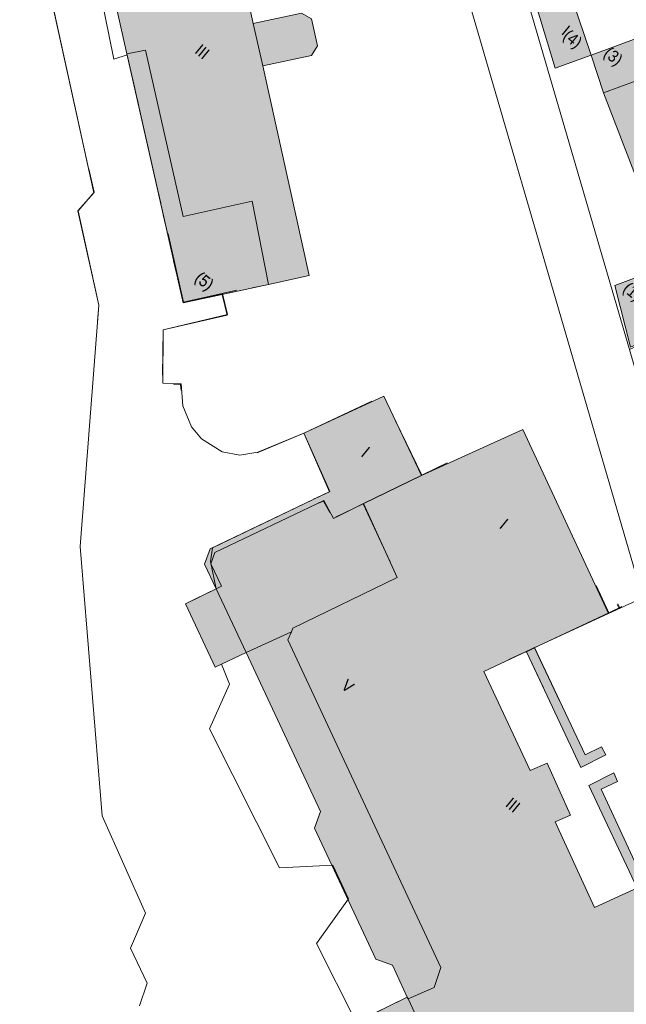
# Model space of a CAD drawing. Header units: metres. Extents: x -740 to 758, y -633 to 854.
# Tile 532 of 656: x 65 to 108, y -397 to -327. Entities that reach past the tile are written whole.
import ezdxf

# ---------------------------------------------------------------- set-up
doc = ezdxf.new("R2010")
doc.units = ezdxf.units.M
doc.header["$MEASUREMENT"] = 0
doc.linetypes.add('832_832', pattern=[1.664, 0.832, -0.832])
doc.layers.add('Grundkarte.LOVION', color=7, linetype='Continuous')
doc.layers.add('Grundkarte_Text.LOVION', color=7, linetype='Continuous')
doc.styles.add('ERSTELLTER_STIL_1', font='arial.ttf')

msp = doc.modelspace()

# ---------------------------------------------------------------- hatches: boundary and pattern name
at = {"layer": 'Grundkarte.LOVION', "linetype": 'Continuous', "lineweight": 18}
for color, points in [(9, [(78.806, -314.495), (74.083, -315.46), (69.738, -316.357), (70.062, -317.862), (72.769, -329.834), (76.735, -347.416), (82.755, -346.118), (85.649, -345.481), (82.368, -330.669), (85.815, -329.948), (86.22, -329.258), (85.797, -327.348), (85.107, -326.943), (81.693, -327.691)]), (254, [(101.701, -326.473), (103.015, -330.837), (105.554, -329.909), (104.185, -325.876), (102.509, -326.276)]), (9, [(105.554, -329.909), (106.435, -332.572), (112.2, -330.471), (111.176, -327.852)]), (9, [(106.435, -332.572), (110.757, -343.824), (116.516, -341.665), (113.463, -333.717), (112.992, -332.522), (112.2, -330.471)]), (9, [(80.529, -346.534), (75.644, -342.519), (76.769, -347.374)]), (254, [(108.342, -350.562), (113.988, -348.148), (113.018, -345.79), (112.395, -344.255), (107.236, -346.207)]), (9, [(85.953, -361.293), (99.741, -372.624), (106.781, -369.365), (100.722, -356.361), (93.564, -359.632), (90.916, -354.01), (85.261, -356.632), (87.084, -360.768)]), (9, [(108.211, -406.87), (115.739, -397.71), (114.35, -394.684), (115.088, -394.375), (111.919, -387.355), (105.807, -390.14), (103.028, -384.087), (104.106, -383.627), (102.446, -379.947), (101.256, -380.477), (97.97, -373.468), (106.816, -369.323), (105.919, -367.4), (95.377, -358.737), (93.599, -359.59), (91.746, -355.752), (90.074, -354.379), (85.269, -356.622), (87.092, -360.759), (78.651, -364.806), (78.253, -365.879), (79.075, -367.631), (76.904, -368.7), (78.995, -373.166), (81.199, -372.123), (86.437, -383.374), (86.018, -384.538), (90.353, -393.808), (91.517, -394.227), (92.566, -396.489), (88.956, -398.26), (83.398, -400.961), (82.155, -401.556), (70.81, -407.039), (70.533, -407.835), (73.138, -413.314), (74.366, -413.785), (74.928, -415.001), (75.945, -417.236), (76.583, -418.622), (76.734, -418.962), (76.878, -418.918), (77.819, -420.984), (78.343, -422.115), (79.532, -424.6), (81.218, -428.247), (81.71, -429.352), (82.835, -431.784), (83.202, -432.516), (83.689, -433.562), (85.271, -432.817), (85.865, -434.059), (92.521, -425.96), (90.511, -421.723), (91.499, -421.243), (88.949, -416.024), (91.896, -414.731), (92.476, -416.122), (93.012, -415.863), (94.143, -415.339), (94.71, -414.19), (95.9, -413.66), (96.235, -414.366), (97.817, -413.62), (98.215, -412.547), (99.706, -411.78), (100.176, -412.651), (102.717, -413.555), (107.392, -407.866), (107.192, -407.324)]), (254, [(102.183, -374.632), (103.34, -375.583), (101.551, -371.797), (100.989, -372.089)]), (254, [(106.294, -378.802), (105.137, -379.358), (101.559, -371.787), (100.997, -372.079), (104.84, -380.245), (106.586, -379.364)]), (254, [(107.154, -380.639), (105.407, -381.519), (108.807, -388.783), (109.37, -388.491), (106.262, -381.79), (107.419, -381.234)]), (9, [(115.046, -394.341), (112.628, -388.961), (91.233, -414.994), (91.854, -414.696), (92.466, -416.114), (93.002, -415.855), (94.101, -415.304), (94.668, -414.155), (95.89, -413.652), (96.225, -414.358), (97.807, -413.612), (98.173, -412.512), (99.696, -411.772), (100.134, -412.616), (105.302, -414.386), (109.506, -412.35), (107.49, -408.054), (107.182, -407.316), (110.15, -405.932), (110.394, -406.618), (118.162, -402.932), (114.34, -394.676)])]:
    msp.add_hatch(color=color, dxfattribs=at).paths.add_polyline_path(points)

# ---------------------------------------------------------------- linework, layer by layer
at = {"layer": 'Grundkarte.LOVION', "color": 253, "linetype": 'Continuous', "lineweight": 18}
for points in [[(38.775, -273.248), (88.922, -276.177), (134.961, -293.015), (138.058, -294.161), (134.542, -295.687), (133.353, -296.217), (125.426, -299.179), (118.041, -301.94), (117.016, -302.336), (116.017, -302.7), (114.593, -303.253), (109.004, -305.336), (103.356, -307.425), (96.402, -310.056), (92.667, -311.455), (69.42, -314.319), (68.893, -314.371), (65.711, -314.771), (65.558, -317.446), (70.418, -339.64), (69.303, -340.931), (70.781, -347.585), (70.688, -348.746)], [(70.688, -348.746), (70.781, -347.585), (69.303, -340.931), (70.418, -339.64), (66.888, -323.493), (63.503, -308.218)], [(70.688, -348.746), (70.781, -347.585), (69.303, -340.931), (70.418, -339.64), (65.558, -317.446), (65.711, -314.771), (68.893, -314.371), (69.42, -314.319), (92.667, -311.455), (96.402, -310.056), (108.268, -350.717), (110.462, -358.335), (113.581, -369.084), (115.31, -374.974), (118.288, -385.175), (119.313, -388.71)], [(119.313, -388.71), (118.288, -385.175), (115.31, -374.974), (113.581, -369.084), (110.462, -358.335), (108.268, -350.717), (96.402, -310.056)], [(69.029, -316.367), (71.829, -330.192), (72.775, -329.892), (75.433, -341.662), (76.735, -347.416), (79.484, -346.822), (79.835, -348.295), (75.326, -349.327), (75.283, -352.523)], [(73.651, -397.097), (74.204, -395.506), (73.016, -393.021), (74.075, -390.553), (71.008, -383.671), (69.472, -364.639), (70.789, -347.575), (69.311, -340.921), (70.452, -339.598), (70.084, -337.949)], [(70.084, -337.949), (70.452, -339.598), (69.311, -340.921), (70.789, -347.575), (69.472, -364.639), (71.008, -383.671), (74.075, -390.553), (73.016, -393.021), (74.204, -395.506), (73.651, -397.097)], [(73.651, -397.097), (74.204, -395.506), (73.016, -393.021), (74.075, -390.553), (71.008, -383.671), (69.472, -364.639), (70.789, -347.575), (69.311, -340.921), (70.452, -339.598), (70.084, -337.949)], [(75.676, -342.545), (76.769, -347.374), (79.519, -346.78), (79.87, -348.253), (75.334, -349.317), (75.29, -353.105), (76.595, -353.155), (76.718, -354.709), (77.335, -356.186), (78.039, -357.033), (79.488, -357.955), (80.752, -358.186), (82.003, -357.976), (85.269, -356.622), (87.092, -360.759), (78.821, -364.73), (78.678, -365.69), (79.075, -367.631), (77.551, -368.371), (76.904, -368.7), (78.995, -373.166), (79.447, -372.944), (80, -374.368), (78.594, -377.52), (83.545, -387.351), (87.309, -387.16), (88.428, -389.534), (86.164, -392.681), (88.956, -398.26)], [(76.055, -353.157), (76.561, -353.197), (76.601, -353.606)], [(81.968, -358.018), (85.261, -356.632), (87.084, -360.768), (85.953, -361.293)]]:
    msp.add_lwpolyline(points, dxfattribs=at)
at = {"layer": 'Grundkarte.LOVION', "color": 8, "linetype": 'Continuous', "lineweight": 18}
for points in [[(96.402, -310.056), (103.356, -307.425), (112.2, -330.471), (112.992, -332.522), (113.463, -333.717), (116.516, -341.665), (117.395, -344.002), (113.018, -345.79), (113.988, -348.148), (108.268, -350.717)], [(78.806, -314.495), (81.693, -327.691), (85.107, -326.943), (85.797, -327.348), (86.22, -329.258), (85.815, -329.948), (82.368, -330.669), (85.649, -345.481), (82.755, -346.118), (76.735, -347.416), (72.769, -329.834), (70.062, -317.862), (69.738, -316.357), (74.083, -315.46)], [(101.701, -326.473), (102.509, -326.276), (104.185, -325.876), (105.554, -329.909), (103.015, -330.837)], [(105.554, -329.909), (111.176, -327.852), (112.2, -330.471), (106.435, -332.572)], [(106.435, -332.572), (112.2, -330.471), (112.992, -332.522), (113.463, -333.717), (116.516, -341.665), (110.757, -343.824)], [(108.342, -350.562), (107.236, -346.207), (112.395, -344.255), (113.018, -345.79), (113.988, -348.148)]]:
    msp.add_lwpolyline(points, close=True, dxfattribs=at)
for points in [[(47.934, -330.045), (49.728, -316.659), (65.711, -314.771), (68.893, -314.371), (69.42, -314.319), (92.667, -311.455), (113.849, -384.22), (92.667, -311.455), (96.402, -310.056), (108.268, -350.717), (110.462, -358.335), (113.581, -369.084), (115.31, -374.974), (118.288, -385.175), (119.313, -388.71)], [(80.529, -346.534), (76.769, -347.374), (75.644, -342.519)], [(85.953, -361.293), (87.084, -360.768), (85.261, -356.632), (90.916, -354.01), (93.564, -359.632), (100.722, -356.361), (106.781, -369.365), (99.741, -372.624)], [(88.956, -398.26), (92.566, -396.489), (91.517, -394.227), (90.353, -393.808), (86.018, -384.538), (86.437, -383.374), (81.199, -372.123), (78.995, -373.166), (76.904, -368.7), (79.075, -367.631), (78.253, -365.879), (78.651, -364.806), (87.092, -360.759), (85.269, -356.622), (90.074, -354.379)], [(91.746, -355.752), (93.599, -359.59), (95.377, -358.737)], [(106.781, -369.365), (112.835, -366.586)], [(105.919, -367.4), (106.816, -369.323), (97.97, -373.468), (101.256, -380.477), (102.446, -379.947), (104.106, -383.627), (103.028, -384.087), (105.807, -390.14), (111.919, -387.355), (115.088, -394.375), (114.35, -394.684), (115.739, -397.71)], [(107.4, -368.742), (107.546, -369.024)], [(107.435, -368.7), (107.581, -368.982)], [(106.816, -369.323), (107.718, -368.88)]]:
    msp.add_lwpolyline(points, dxfattribs=at)
at = {"layer": 'Grundkarte.LOVION', "color": 251, "linetype": 'Continuous', "lineweight": 13}
for points in [[(82.368, -330.669), (81.693, -327.691), (85.107, -326.943), (85.797, -327.348), (86.22, -329.258), (85.815, -329.948)], [(76.731, -341.328), (81.618, -340.23), (82.755, -346.118), (76.735, -347.416), (72.769, -329.834), (74.073, -329.559)], [(89.479, -361.589), (91.853, -366.825), (84.489, -370.412), (84.395, -370.658), (81.199, -372.123), (79.075, -367.631), (79.441, -367.447), (78.695, -365.865), (78.972, -365.07), (86.681, -361.39), (87.366, -362.653)], [(81.199, -372.123), (78.995, -373.166), (76.904, -368.7), (79.075, -367.631)], [(94.479, -395.799), (92.636, -396.6), (92.566, -396.489), (91.517, -394.227), (90.353, -393.808), (86.018, -384.538), (86.437, -383.374), (81.199, -372.123), (84.395, -370.658), (84.128, -371.245), (94.933, -394.395)], [(97.817, -413.62), (96.235, -414.366), (95.9, -413.66), (94.71, -414.19), (94.143, -415.339), (93.012, -415.863), (92.476, -416.122), (91.896, -414.731), (88.949, -416.024), (87.906, -413.821), (82.155, -401.556), (83.398, -400.961), (88.956, -398.26), (92.566, -396.489), (92.636, -396.6), (99.706, -411.78), (98.215, -412.547)]]:
    msp.add_lwpolyline(points, close=True, dxfattribs=at)
at = {"layer": 'Grundkarte.LOVION', "color": 8, "linetype": '832_832', "lineweight": 18}
for points in [[(72.769, -329.834), (76.735, -347.416), (82.755, -346.118)], [(75.644, -342.519), (76.769, -347.374), (80.529, -346.534)], [(92.566, -396.489), (88.956, -398.26), (83.398, -400.961), (82.155, -401.556)]]:
    msp.add_lwpolyline(points, dxfattribs=at)
at = {"layer": 'Grundkarte.LOVION', "color": 251, "linetype": 'Continuous', "lineweight": 13}
for points in [[(80.529, -346.534), (76.769, -347.374), (75.644, -342.519)], [(85.953, -361.293), (87.084, -360.768), (85.261, -356.632), (90.916, -354.01), (93.564, -359.632), (89.444, -361.631), (87.496, -362.561), (89.444, -361.631), (91.353, -365.73)], [(91.746, -355.752), (93.599, -359.59), (89.479, -361.589), (87.366, -362.653), (86.681, -361.39), (78.972, -365.07), (78.695, -365.865), (79.441, -367.447), (79.075, -367.631), (78.253, -365.879), (78.651, -364.806), (87.092, -360.759), (85.269, -356.622), (90.074, -354.379)], [(86.307, -361.583), (86.647, -361.432), (87.11, -362.244)], [(87.11, -362.244), (86.647, -361.432), (86.307, -361.583)]]:
    msp.add_lwpolyline(points, dxfattribs=at)
at = {"layer": 'Grundkarte.LOVION', "color": 7, "linetype": 'Continuous', "lineweight": 13}
msp.add_lwpolyline([(102.183, -374.632), (100.989, -372.089), (101.551, -371.797), (103.34, -375.583)], dxfattribs=at)
for points in [[(106.294, -378.802), (106.586, -379.364), (104.84, -380.245), (100.997, -372.079), (101.559, -371.787), (105.137, -379.358)], [(107.154, -380.639), (107.419, -381.234), (106.262, -381.79), (109.37, -388.491), (108.807, -388.783), (105.407, -381.519)]]:
    msp.add_lwpolyline(points, close=True, dxfattribs=at)

# ---------------------------------------------------------------- texts
at = {"layer": 'Grundkarte_Text.LOVION', "color": 7, "linetype": 'Continuous', "lineweight": 13, "attachment_point": 7, "style": 'ERSTELLTER_STIL_1'}
for s, insert, char_height, rotation in [('{\\A1;\\W0.89452x;(4)}', (103.352, -328.874), 0.83072, 320.58364), ('{\\A1;\\W0.89462x;I}', (103.4, -328.395), 0.83073, 320.58223), ('{\\A1;\\W0.89449x;III}', (77.495, -329.72), 0.83075, 320.58338), ('{\\A1;\\W0.89447x;(3)}', (106.221, -330.101), 0.83075, 320.58338), ('{\\A1;\\W0.89452x;(5)}', (77.331, -345.989), 0.83072, 320.58364), ('{\\A1;\\W0.89447x;(5)}', (77.339, -345.979), 0.83075, 320.58338), ('{\\A1;\\W0.89450x;(1)}', (107.58, -346.726), 0.83072, 320.58364), ('{\\A1;\\W0.89445x;I}', (89.267, -358.17), 0.83074, 320.58479), ('{\\A1;\\W0.89445x;I}', (89.232, -358.213), 0.83074, 320.58479), ('{\\A1;\\W0.89445x;I}', (99.009, -363.286), 0.83074, 320.58479), ('{\\A1;\\W0.89445x;I}', (99.043, -363.244), 0.83074, 320.58479), ('{\\A1;\\W0.89447x;V}', (87.833, -374.6), 0.83074, 320.58479), ('{\\A1;\\W0.89453x;III}', (99.438, -382.953), 0.83072, 320.58364)]:
    msp.add_mtext(s, dxfattribs=dict(at, insert=insert, char_height=char_height, rotation=rotation))

doc.saveas('drawing.dxf')
